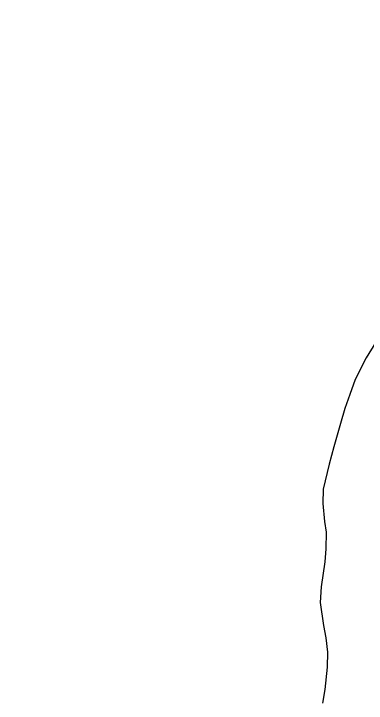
# Model space of a CAD drawing. Extents: x 3192986 to 3230865, y 867483 to 892886.
# Drawn here: x 3226691 to 3227184, y 873558 to 874523 of the extents above; entities that cross this region are included whole.
import ezdxf

# ---------------------------------------------------------------- set-up
doc = ezdxf.new("R2010")
doc.units = 0
doc.layers.add('V-ROAD-CNTR', color=7, linetype='Continuous')
doc.layers.add('V-SITE-VEGE', color=7, linetype='Continuous')

msp = doc.modelspace()

# ---------------------------------------------------------------- linework, layer by layer
at = {"layer": 'V-ROAD-CNTR'}
msp.add_spline([(3224951.99, 873264.97), (3224977.5, 873311.13), (3225010.07, 873358.37), (3225021.93, 873381.62), (3225028.79, 873407.19), (3225031.83, 873448.45), (3225027.82, 873496.39), (3224997.55, 873622.54), (3224978.24, 873749.79), (3224982.86, 873794.49), (3225005.6, 873934.04), (3225049.55, 874077.58), (3225069.66, 874131.16), (3225095.25, 874176.35), (3225122.69, 874208.59), (3225275.03, 874361.94), (3225308.9, 874403.17), (3225346.09, 874437.18), (3225384.17, 874467.76), (3225497.29, 874538.18), (3225537.44, 874551.21), (3225579.84, 874556.84), (3225625.82, 874556.36), (3225691.92, 874535.98), (3225743.89, 874517.59), (3225770.6, 874516.15), (3225906.59, 874516.69), (3225998.31, 874503.15), (3226219.8, 874510.55), (3226241.34, 874516.53), (3226259.81, 874527.94), (3226277.05, 874550.12), (3226289.24, 874579.75), (3226309.56, 874628.98), (3226341.31, 874678.46), (3226355.89, 874696.84), (3226376.21, 874712.86), (3226453.36, 874754.96), (3226528.25, 874807.73), (3226565.85, 874833.53), (3226645.65, 874882.43), (3226752.69, 874977.44), (3226814.5, 875079.14), (3226844.49, 875174.36), (3226866.53, 875225.49), (3226902.03, 875370.52), (3226923.34, 875425.87), (3226954.66, 875471.81), (3226990.6, 875504.04), (3227038.6, 875523.1), (3227074.04, 875524.54), (3227117.72, 875526.74), (3227254.98, 875510.99), (3227296.82, 875520.29), (3227417.3, 875564.02), (3227493.71, 875605.2), (3227529.6, 875636.68), (3227566.04, 875664.14), (3227647.02, 875692.32), (3227773.84, 875716.16), (3227904.08, 875727.69), (3228036.8, 875728.62), (3228120.81, 875742.17), (3228203.51, 875762.73), (3228283.19, 875795.95), (3228320.94, 875824), (3228354.66, 875862.98), (3228417.13, 875960.21), (3228450.43, 876000.8), (3228486.69, 876029.93), (3228556.62, 876061.86)], degree=3, dxfattribs=at)
at = {"layer": 'V-SITE-VEGE'}
for p, q in [((3227217.84, 874096.44), (3227184.48, 874041.29)), ((3227184.48, 874041.29), (3227169.06, 874011.07)), ((3227169.06, 874011.07), (3227161.67, 873990.28)), ((3227161.67, 873990.28), (3227154.3, 873970.37)), ((3227154.3, 873970.37), (3227148.65, 873949.55)), ((3227148.65, 873949.55), (3227139.28, 873916.59)), ((3227139.28, 873916.59), (3227132.69, 873892.3)), ((3227132.69, 873892.3), (3227124.15, 873857.58)), ((3227124.15, 873857.58), (3227123.76, 873837.53)), ((3227123.76, 873837.53), (3227125.87, 873812.19)), ((3227125.87, 873812.19), (3227128.19, 873797.32)), ((3227128.19, 873797.32), (3227127.73, 873773.78)), ((3227127.73, 873773.78), (3227126.49, 873755.49)), ((3227126.49, 873755.49), (3227121.44, 873720.7)), ((3227121.44, 873720.7), (3227120.14, 873698.93)), ((3227120.14, 873698.93), (3227124.73, 873666.56)), ((3227124.73, 873666.56), (3227127.87, 873649.06)), ((3227127.87, 873649.06), (3227130.09, 873628.96)), ((3227130.09, 873628.96), (3227129.68, 873608.03)), ((3227129.68, 873608.03), (3227126.44, 873576.7)), ((3227126.44, 873576.7), (3227123.44, 873557.57))]:
    msp.add_line(p, q, dxfattribs=at)

doc.saveas('drawing.dxf')
